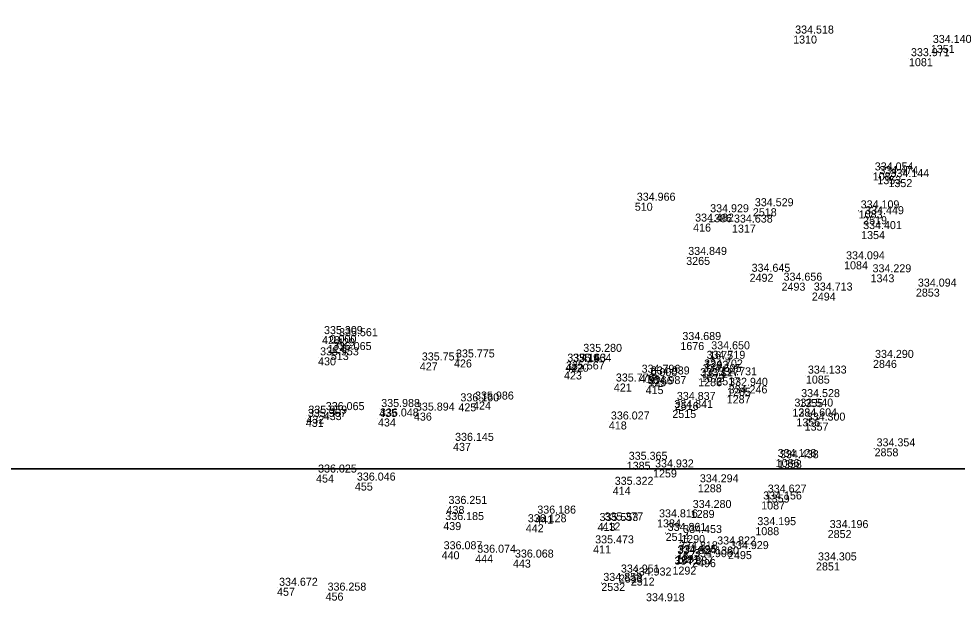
# Model space of a CAD drawing. Extents: x -829398 to -819400, y -1074439 to -1067977.
# Drawn here: x -820006.2 to -819865.6, y -1073020 to -1072932.5 of the extents above; entities that cross this region are included whole.
import ezdxf

# ---------------------------------------------------------------- set-up
doc = ezdxf.new("R2010")
doc.units = 0
for name, color, linetype in [('Vrstva 60', 7, 'Continuous'), ('Vrstva 61', 7, 'Continuous'), ('Čísla bodů_doměření_2012', 7, 'Continuous')]:
    doc.layers.add(name, color=color, linetype=linetype)

# ---------------------------------------------------------------- blocks, each defined once
blk = doc.blocks.new('BOD')
at = {"layer": 'Čísla bodů_doměření_2012'}
for p, q in [((-0.15, 0), (0.15, 0)), ((0, -0.15), (0, 0.15))]:
    blk.add_line(p, q, dxfattribs=at)

msp = doc.modelspace()

# ---------------------------------------------------------------- linework, layer by layer
at = {"layer": 'Vrstva 60'}
for p, q in [((-819913.885, -1072960.084), (-819913.885, -1072960.084)), ((-819905.14, -1072963.21), (-819905.14, -1072963.21)), ((-819906.177, -1072968.208), (-819906.177, -1072968.208)), ((-819960.76, -1072980.075), (-819960.76, -1072980.075)), ((-819958.503, -1072980.391), (-819958.503, -1072980.391)), ((-819961.348, -1072983.262), (-819961.348, -1072983.262)), ((-819959.438, -1072982.47), (-819959.438, -1072982.47)), ((-819921.905, -1072982.741), (-819921.905, -1072982.741)), ((-819946.104, -1072984.029), (-819946.104, -1072984.029)), ((-819940.978, -1072983.577), (-819940.978, -1072983.577)), ((-819924.292, -1072984.208), (-819924.292, -1072984.208)), ((-819923.48, -1072984.218), (-819923.48, -1072984.218)), ((-819924.499, -1072985.375), (-819924.499, -1072985.375)), ((-819913.16, -1072985.867), (-819913.16, -1072985.867)), ((-819917.021, -1072987.185), (-819917.021, -1072987.185)), ((-819911.763, -1072986.129), (-819911.763, -1072986.129)), ((-819912.264, -1072987.569), (-819912.264, -1072987.569)), ((-819940.319, -1072990.154), (-819940.319, -1072990.154)), ((-819938.122, -1072989.889), (-819938.122, -1072989.889)), ((-819960.496, -1072991.47), (-819960.496, -1072991.47)), ((-819952.184, -1072991.005), (-819952.184, -1072991.005)), ((-819946.983, -1072991.545), (-819946.983, -1072991.545)), ((-819963.19, -1072992.49), (-819963.19, -1072992.49)), ((-819963.102, -1072992.005), (-819963.102, -1072992.005)), ((-819952.371, -1072992.425), (-819952.371, -1072992.425)), ((-819917.767, -1072992.874), (-819917.767, -1072992.874)), ((-819941.117, -1072996.082), (-819941.117, -1072996.082)), ((-819961.65, -1073000.832), (-819961.65, -1073000.832)), ((-819955.832, -1073002.033), (-819955.832, -1073002.033)), ((-819917.19, -1073002.671), (-819917.19, -1073002.671)), ((-819942.1, -1073005.535), (-819942.1, -1073005.535)), ((-819928.796, -1073006.984), (-819928.796, -1073006.984)), ((-819942.586, -1073007.955), (-819942.586, -1073007.955)), ((-819930.217, -1073008.281), (-819930.217, -1073008.281)), ((-819919.464, -1073008.096), (-819919.464, -1073008.096)), ((-819918.727, -1073008.016), (-819918.727, -1073008.016)), ((-819942.831, -1073012.329), (-819942.831, -1073012.329)), ((-819920.124, -1073011.449), (-819920.124, -1073011.449)), ((-819937.799, -1073012.85), (-819937.799, -1073012.85)), ((-819932.144, -1073013.577), (-819932.144, -1073013.577)), ((-819967.496, -1073017.807), (-819967.496, -1073017.807)), ((-819960.226, -1073018.53), (-819960.226, -1073018.53))]:
    msp.add_line(p, q, dxfattribs=at)
at = {"layer": 'Vrstva 61'}
for points in [[(-819400, -1072500), (-820100, -1072500), (-820100, -1073000), (-819400, -1073000)], [(-819500, -1073000), (-820200, -1073000), (-820200, -1073500), (-819500, -1073500)]]:
    msp.add_lwpolyline(points, close=True, dxfattribs=at)

# ---------------------------------------------------------------- block references
at = {"layer": 'Vrstva 60', "xscale": 0.010000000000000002, "yscale": 0.010000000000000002}
for p in [(-819890.152, -1072935.022), (-819869.515, -1072936.429), (-819872.794, -1072938.418), (-819878.225, -1072955.542), (-819877.529, -1072956.103), (-819875.871, -1072956.545), (-819902.887, -1072961.811), (-819896.189, -1072960.91), (-819880.333, -1072961.233), (-819879.657, -1072962.108), (-819899.321, -1072963.362), (-819879.963, -1072964.335), (-819906.177, -1072968.208), (-819882.519, -1072968.867), (-819896.678, -1072970.736), (-819878.552, -1072970.812), (-819891.891, -1072972.072), (-819871.756, -1072972.957), (-819887.349, -1072973.548), (-819959.918, -1072981.39), (-819907.054, -1072980.966), (-819902.729, -1072982.356), (-819903.427, -1072983.779), (-819878.181, -1072983.647), (-819903.99, -1072985.768), (-819903.79, -1072985.085), (-819888.239, -1072985.996), (-819911.833, -1072986.391), (-819911.763, -1072986.129), (-819904.384, -1072986.39), (-819901.672, -1072986.253), (-819900.05, -1072987.828), (-819907.877, -1072989.948), (-819900.113, -1072988.967), (-819889.248, -1072989.523), (-819908.262, -1072991.153), (-819890.257, -1072990.946), (-819889.672, -1072992.409), (-819888.428, -1072993.047), (-819877.949, -1072996.902), (-819892.771, -1072998.51), (-819892.426, -1072998.682), (-819915.09, -1072998.918), (-819904.434, -1073002.295), (-819894.254, -1073003.838), (-819894.254, -1073003.838), (-819894.945, -1073004.864), (-819905.5, -1073006.142), (-819910.549, -1073007.55), (-819910.549, -1073007.55), (-819909.258, -1073009.582), (-819906.926, -1073009.895), (-819895.817, -1073008.719), (-819884.976, -1073009.154), (-819907.55, -1073012.334), (-819901.836, -1073011.612), (-819901.836, -1073011.612), (-819899.915, -1073012.306), (-819907.791, -1073013.029), (-819907.721, -1073012.9), (-819905.302, -1073013.514), (-819886.726, -1073014.006), (-819908.236, -1073014.63), (-819916.262, -1073015.82), (-819914.487, -1073016.275), (-819918.9, -1073017.076)]:
    msp.add_blockref('BOD', p, dxfattribs=at)

# ---------------------------------------------------------------- texts
at = {"layer": 'Vrstva 60'}
for s, p in [('1310', (-819890.152, -1072936.222)), ('1351', (-819869.515, -1072937.629)), ('1081', (-819872.794, -1072939.618)), ('1082', (-819878.225, -1072956.742)), ('1353', (-819877.529, -1072957.303)), ('1352', (-819875.871, -1072957.745)), ('510', (-819913.885, -1072961.284)), ('1386', (-819902.887, -1072963.011)), ('2518', (-819896.189, -1072962.11)), ('1083', (-819880.333, -1072962.433)), ('2519', (-819879.657, -1072963.308)), ('416', (-819905.14, -1072964.41)), ('1317', (-819899.321, -1072964.562)), ('1354', (-819879.963, -1072965.535)), ('3265', (-819906.177, -1072969.408)), ('3265', (-819906.177, -1072969.408)), ('1084', (-819882.519, -1072970.067)), ('2492', (-819896.678, -1072971.936)), ('1343', (-819878.552, -1072972.012)), ('2493', (-819891.891, -1072973.272)), ('2853', (-819871.756, -1072974.157)), ('2494', (-819887.349, -1072974.748)), ('428', (-819960.76, -1072981.275)), ('429', (-819958.503, -1072981.591)), ('124', (-819959.918, -1072982.59)), ('1676', (-819907.054, -1072982.166)), ('430', (-819961.348, -1072984.462)), ('513', (-819959.438, -1072983.67)), ('419', (-819921.905, -1072983.941)), ('1675', (-819902.729, -1072983.556)), ('427', (-819946.104, -1072985.229)), ('426', (-819940.978, -1072984.777)), ('422', (-819924.292, -1072985.408)), ('420', (-819923.48, -1072985.418)), ('1293', (-819903.427, -1072984.979)), ('2846', (-819878.181, -1072984.847)), ('423', (-819924.499, -1072986.575)), ('417', (-819913.16, -1072987.067)), ('1673', (-819903.99, -1072986.968)), ('1674', (-819903.79, -1072986.285)), ('1085', (-819888.239, -1072987.196)), ('421', (-819917.021, -1072988.385)), ('125', (-819911.833, -1072987.591)), ('3266', (-819911.763, -1072987.329)), ('3266', (-819911.763, -1072987.329)), ('1286', (-819904.384, -1072987.59)), ('2517', (-819901.672, -1072987.453)), ('415', (-819912.264, -1072988.769)), ('1285', (-819900.05, -1072989.028)), ('425', (-819940.319, -1072991.354)), ('424', (-819938.122, -1072991.089)), ('2516', (-819907.877, -1072991.148)), ('1287', (-819900.113, -1072990.167)), ('1355', (-819889.248, -1072990.723)), ('433', (-819960.496, -1072992.67)), ('435', (-819952.184, -1072992.205)), ('436', (-819946.983, -1072992.745)), ('2515', (-819908.262, -1072992.353)), ('1284', (-819890.257, -1072992.146)), ('431', (-819963.19, -1072993.69)), ('432', (-819963.102, -1072993.205)), ('434', (-819952.371, -1072993.625)), ('418', (-819917.767, -1072994.074)), ('1356', (-819889.672, -1072993.609)), ('1357', (-819888.428, -1072994.247)), ('437', (-819941.117, -1072997.282)), ('2858', (-819877.949, -1072998.102)), ('1086', (-819892.771, -1072999.71)), ('1358', (-819892.426, -1072999.882)), ('1385', (-819915.09, -1073000.118)), ('1259', (-819911.148, -1073001.263)), ('454', (-819961.65, -1073002.032)), ('455', (-819955.832, -1073003.233)), ('414', (-819917.19, -1073003.871)), ('1288', (-819904.434, -1073003.495)), ('1359', (-819894.254, -1073005.038)), ('438', (-819942.1, -1073006.735)), ('1087', (-819894.945, -1073006.064)), ('441', (-819928.796, -1073008.184)), ('1289', (-819905.5, -1073007.342)), ('439', (-819942.586, -1073009.155)), ('442', (-819930.217, -1073009.481)), ('413', (-819919.464, -1073009.296)), ('412', (-819918.727, -1073009.216)), ('1384', (-819910.549, -1073008.75)), ('2514', (-819909.258, -1073010.782)), ('1290', (-819906.926, -1073011.095)), ('1088', (-819895.817, -1073009.919)), ('2852', (-819884.976, -1073010.354)), ('440', (-819942.831, -1073013.529)), ('411', (-819920.124, -1073012.649)), ('1672', (-819907.55, -1073013.534)), ('1360', (-819901.836, -1073012.812)), ('2495', (-819899.915, -1073013.506)), ('444', (-819937.799, -1073014.05)), ('443', (-819932.144, -1073014.777)), ('1671', (-819907.791, -1073014.229)), ('1291', (-819907.721, -1073014.1)), ('2496', (-819905.302, -1073014.714)), ('2851', (-819886.726, -1073015.206)), ('1292', (-819908.236, -1073015.83)), ('2513', (-819916.262, -1073017.02)), ('2512', (-819914.487, -1073017.475)), ('457', (-819967.496, -1073019.007)), ('2532', (-819918.9, -1073018.276)), ('456', (-819960.226, -1073019.73))]:
    msp.add_text(s, height=1.2, dxfattribs=at).set_placement(p)
at = {"layer": 'Vrstva 61'}
for s, p in [('334.518', (-819889.852, -1072934.722)), ('334.140', (-819869.215, -1072936.129)), ('333.971', (-819872.494, -1072938.118)), ('334.054', (-819877.925, -1072955.242)), ('334.474', (-819877.229, -1072955.803)), ('334.144', (-819875.571, -1072956.245)), ('334.966', (-819913.585, -1072959.784)), ('334.929', (-819902.587, -1072961.511)), ('334.529', (-819895.889, -1072960.61)), ('334.109', (-819880.033, -1072960.933)), ('334.449', (-819879.357, -1072961.808)), ('334.482', (-819904.84, -1072962.91)), ('334.638', (-819899.021, -1072963.062)), ('334.401', (-819879.663, -1072964.035)), ('334.849', (-819905.877, -1072967.908)), ('334.849', (-819905.877, -1072967.908)), ('334.094', (-819882.219, -1072968.567)), ('334.645', (-819896.378, -1072970.436)), ('334.656', (-819891.591, -1072971.772)), ('334.229', (-819878.252, -1072970.512)), ('334.094', (-819871.456, -1072972.657)), ('334.713', (-819887.049, -1072973.248)), ('335.309', (-819960.46, -1072979.775)), ('335.561', (-819958.203, -1072980.091)), ('0.000', (-819959.618, -1072981.09)), ('334.689', (-819906.754, -1072980.666)), ('335.953', (-819961.048, -1072982.962)), ('336.065', (-819959.138, -1072982.17)), ('335.280', (-819921.605, -1072982.441)), ('334.650', (-819902.429, -1072982.056)), ('335.751', (-819945.804, -1072983.729)), ('335.775', (-819940.678, -1072983.277)), ('335.163', (-819923.992, -1072983.908)), ('335.464', (-819923.18, -1072983.918)), ('334.719', (-819903.127, -1072983.479)), ('334.290', (-819877.881, -1072983.347)), ('335.567', (-819924.199, -1072985.075)), ('334.796', (-819912.86, -1072985.567)), ('334.939', (-819911.463, -1072985.829)), ('334.939', (-819911.463, -1072985.829)), ('334.695', (-819903.69, -1072985.468)), ('334.702', (-819903.49, -1072984.785)), ('334.133', (-819887.939, -1072985.696)), ('335.776', (-819916.721, -1072986.885)), ('334.987', (-819911.964, -1072987.269)), ('0.000', (-819911.533, -1072986.091)), ('333.117', (-819904.084, -1072986.09)), ('334.731', (-819901.372, -1072985.953)), ('334.246', (-819899.813, -1072988.667)), ('332.940', (-819899.75, -1072987.528)), ('336.160', (-819940.019, -1072989.854)), ('335.986', (-819937.822, -1072989.589)), ('334.837', (-819907.577, -1072989.648)), ('334.528', (-819888.948, -1072989.223)), ('336.065', (-819960.196, -1072991.17)), ('335.988', (-819951.884, -1072990.705)), ('335.894', (-819946.683, -1072991.245)), ('334.841', (-819907.962, -1072990.853)), ('332.540', (-819889.957, -1072990.646)), ('335.967', (-819962.89, -1072992.19)), ('335.959', (-819962.802, -1072991.705)), ('336.048', (-819952.071, -1072992.125)), ('336.027', (-819917.467, -1072992.574)), ('334.604', (-819889.372, -1072992.109)), ('334.300', (-819888.128, -1072992.747)), ('336.145', (-819940.817, -1072995.782)), ('334.354', (-819877.649, -1072996.602)), ('334.128', (-819892.471, -1072998.21)), ('334.438', (-819892.126, -1072998.382)), ('335.365', (-819914.79, -1072998.618)), ('334.932', (-819910.848, -1072999.763)), ('336.025', (-819961.35, -1073000.532)), ('336.046', (-819955.532, -1073001.733)), ('335.322', (-819916.89, -1073002.371)), ('334.294', (-819904.134, -1073001.995)), ('334.627', (-819893.954, -1073003.538)), ('336.251', (-819941.8, -1073005.235)), ('334.156', (-819894.645, -1073004.564)), ('336.186', (-819928.496, -1073006.684)), ('334.280', (-819905.2, -1073005.842)), ('336.185', (-819942.286, -1073007.655)), ('336.128', (-819929.917, -1073007.981)), ('335.553', (-819919.164, -1073007.796)), ('335.377', (-819918.427, -1073007.716)), ('334.816', (-819910.249, -1073007.25)), ('334.861', (-819908.958, -1073009.282)), ('334.453', (-819906.626, -1073009.595)), ('334.195', (-819895.517, -1073008.419)), ('334.196', (-819884.676, -1073008.854)), ('335.473', (-819919.824, -1073011.149)), ('336.087', (-819942.531, -1073012.029)), ('336.074', (-819937.499, -1073012.55)), ('334.495', (-819907.421, -1073012.6)), ('334.818', (-819907.25, -1073012.034)), ('334.822', (-819901.536, -1073011.312)), ('334.929', (-819899.615, -1073012.006)), ('336.068', (-819931.844, -1073013.277)), ('334.824', (-819907.491, -1073012.729)), ('334.906', (-819905.002, -1073013.214)), ('334.305', (-819886.426, -1073013.706)), ('334.887', (-819907.936, -1073014.33)), ('334.858', (-819918.6, -1073016.776)), ('334.951', (-819915.962, -1073015.52)), ('334.932', (-819914.187, -1073015.975)), ('334.672', (-819967.196, -1073017.507)), ('336.258', (-819959.926, -1073018.23)), ('334.918', (-819912.202, -1073019.823))]:
    msp.add_text(s, height=1.2, dxfattribs=at).set_placement(p)

doc.saveas('drawing.dxf')
